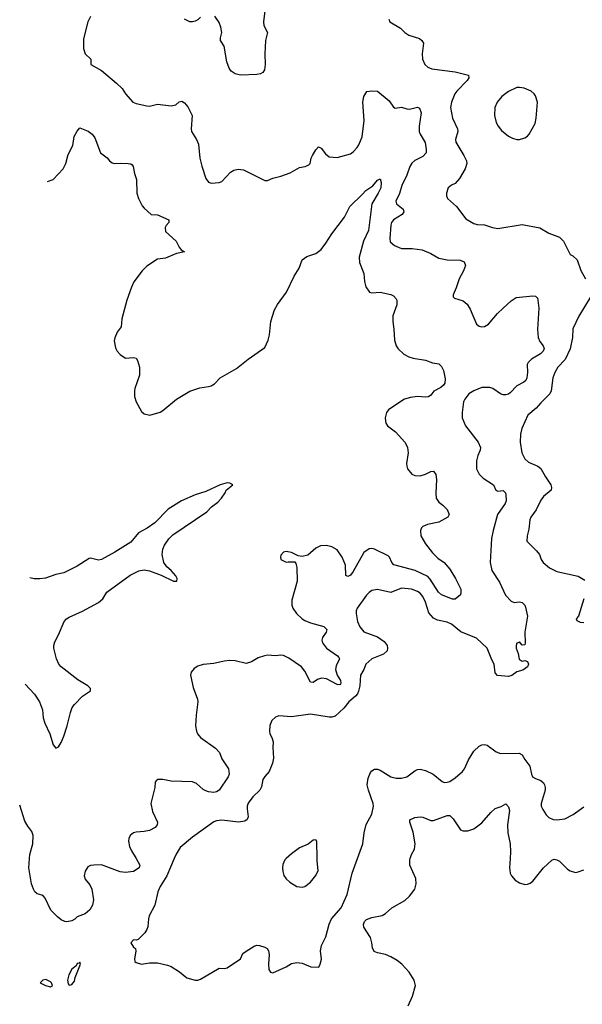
# Model space of a CAD drawing. Header units: inches. Extents: x 1839270 to 1929235, y 762242 to 910350.
# Tile 280 of 362: x 1842681 to 1846880, y 898910 to 906265. Entities that reach past the tile are written whole.
import ezdxf

# ---------------------------------------------------------------- set-up
doc = ezdxf.new("R2010")
doc.units = ezdxf.units.IN
doc.header["$MEASUREMENT"] = 0
doc.layers.add('B8849', color=7, linetype='Continuous')
doc.layers.add('B8940', color=7, linetype='Continuous')

msp = doc.modelspace()

# ---------------------------------------------------------------- linework, layer by layer
at = {"layer": 'B8849', "color": 5}
for points, elevation in [([(1843548.9, 900000), (1843578, 899950), (1843572.4, 899930), (1843530, 899903.5), (1843470, 899895.1), (1843430, 899900.5), (1843290, 899951.2), (1843234, 899950), (1843210, 899946), (1843190, 899936), (1843170, 899904), (1843161.3, 899870), (1843170, 899844), (1843203.4, 899803.4), (1843219.5, 899770), (1843230.4, 899690), (1843223.1, 899650), (1843203, 899617), (1843170, 899585.1), (1843110, 899563.5), (1843093.2, 899546.8), (1843070, 899533.7), (1843032.7, 899527.3), (1843017.2, 899530), (1842990, 899541.5), (1842962.6, 899562.6), (1842914.1, 899614.1), (1842870, 899702), (1842857.6, 899717.6), (1842845.9, 899725.9), (1842810, 899736.2), (1842794.5, 899750), (1842783, 899770), (1842768.7, 899810), (1842748.4, 899930), (1842753.4, 900000)], 720), ([(1843834.4, 900000), (1843779.7, 899870), (1843728.1, 899790), (1843712.4, 899750), (1843688.2, 899650), (1843648.1, 899571.9), (1843641.1, 899550), (1843636.4, 899490), (1843630, 899469.2), (1843615.6, 899444.4), (1843565.5, 899394.5), (1843550, 899388.7), (1843530, 899391.3), (1843510.6, 899370), (1843530, 899336), (1843546, 899326), (1843547.1, 899307.1), (1843536.3, 899250), (1843540.7, 899230), (1843550, 899223), (1843590, 899210.4), (1843650, 899219.5), (1843710, 899219.5), (1843783.4, 899203.4), (1843811.8, 899191.8), (1843873.8, 899153.8), (1843927.9, 899107.9), (1843990.7, 899090.7), (1844010, 899090.7), (1844030, 899097.3), (1844170, 899179.1), (1844210, 899178), (1844230, 899183.8), (1844327.6, 899250), (1844347.3, 899290), (1844370, 899308.2), (1844430, 899344), (1844450, 899351), (1844470.8, 899350.8), (1844510, 899336), (1844527.5, 899327.5), (1844538.8, 899310), (1844543.4, 899283.4), (1844537.1, 899210), (1844539.1, 899170), (1844552, 899150), (1844570, 899145.5), (1844669.7, 899190.3), (1844710, 899215.5), (1844750, 899223), (1844790, 899217.3), (1844854, 899190), (1844913.2, 899186.8), (1844924, 899210), (1844932.5, 899247.5), (1844926, 899310), (1844932.3, 899350), (1844964.9, 899415.1), (1844991.1, 899510), (1845007.1, 899550), (1845080.5, 899630), (1845126, 899730), (1845161.6, 899890), (1845201.5, 900000)], 740), ([(1844670.6, 900000), (1844659.1, 899990), (1844645.5, 899954.5), (1844641.3, 899930), (1844643.4, 899903.4), (1844653.1, 899873.1), (1844668.7, 899848.7), (1844698, 899822), (1844750, 899790.6), (1844790, 899786), (1844810, 899790.5), (1844850, 899823), (1844890, 899873), (1844908, 899910), (1844900.8, 899980.8), (1844900.5, 900000)], 760), ([(1845581.1, 898898.9), (1845611.2, 898970), (1845633.6, 899050), (1845624.5, 899090), (1845587, 899150), (1845532, 899210), (1845497.6, 899237.6), (1845450, 899265.1), (1845410, 899281.3), (1845350, 899293.6), (1845325.6, 899305.6), (1845312.9, 899332.9), (1845309.7, 899370), (1845299.7, 899410), (1845250, 899486), (1845246.7, 899506.7), (1845255.1, 899530), (1845270, 899544.9), (1845310, 899559.5), (1845386.3, 899573.7), (1845410, 899588), (1845459.3, 899630), (1845555.2, 899684.8), (1845590, 899718), (1845629.7, 899770), (1845639.7, 899810), (1845637.4, 899850), (1845593.6, 899950), (1845591.5, 899990), (1845594.8, 900000)], 720), ([(1846341.2, 900000), (1846336.5, 899930), (1846342.4, 899890), (1846350.4, 899870.4), (1846378.8, 899838.8), (1846410, 899818.8), (1846450, 899806), (1846470, 899806.8), (1846490, 899814.8), (1846510, 899830.7), (1846589.8, 899930.2), (1846652, 899988), (1846670, 899994), (1846690, 899990.2), (1846710, 899979), (1846770, 899920.3), (1846790, 899907.2), (1846830, 899894.9), (1846850, 899898.7), (1846890, 899916)], 720)]:
    msp.add_lwpolyline(points, dxfattribs=dict(at, elevation=elevation))
at = {"layer": 'B8849', "color": 5, "elevation": 740}
for points in [[(1843130, 899226), (1843123.6, 899216.4), (1843110, 899214), (1843102, 899198), (1843070, 899173.2), (1843046.8, 899130), (1843038, 899090), (1843043.6, 899063.6), (1843050, 899054), (1843070, 899058), (1843090, 899082), (1843095.1, 899110), (1843135.3, 899210)], [(1842874.6, 899094.6), (1842854, 899090), (1842834, 899070), (1842874, 899050), (1842910, 899042), (1842926, 899050), (1842918, 899070), (1842910, 899078)]]:
    msp.add_lwpolyline(points, close=True, dxfattribs=at)
at = {"layer": 'B8940', "color": 5}
for points, elevation in [([(1844510.4, 906330), (1844499.3, 906250), (1844502.4, 906222.4), (1844530.7, 906170), (1844516.3, 906110), (1844510.4, 906010), (1844513, 905930), (1844507.3, 905890), (1844494.8, 905870), (1844478.9, 905861.1), (1844450, 905855.1), (1844329.7, 905849.7), (1844290, 905859.6), (1844260.1, 905880.1), (1844243.9, 905903.9), (1844227.2, 905950), (1844207.5, 906067.5), (1844179.3, 906110), (1844179.5, 906130), (1844189.7, 906170), (1844182.6, 906210), (1844170, 906242.7), (1844137.2, 906290)], 740), ([(1843210, 906288.7), (1843190, 906248), (1843157.5, 906122.5), (1843156.4, 906050), (1843168.2, 906010), (1843210.4, 905970), (1843210.6, 905930), (1843290, 905884.6), (1843403, 905790), (1843445.5, 905750), (1843470.3, 905710.3), (1843524, 905650), (1843550, 905638), (1843630, 905620.4), (1843650, 905619.3), (1843710, 905633), (1843810, 905621.5), (1843845.2, 905630), (1843870, 905651), (1843890, 905656), (1843910, 905644.7), (1843934.9, 905614.9), (1843968, 905550), (1843960.5, 905450), (1843963, 905430), (1844000.7, 905370), (1844015.9, 905335.9), (1844024.9, 905230), (1844039.1, 905170), (1844070, 905078), (1844090, 905051), (1844110, 905044), (1844170, 905047.7), (1844190, 905056.3), (1844253.8, 905126.2), (1844279.6, 905140.4), (1844310, 905148.2), (1844350, 905143), (1844510, 905064), (1844530, 905064), (1844570, 905080.7), (1844630, 905095.5), (1844699.4, 905120.6), (1844770, 905162), (1844811.9, 905168.1), (1844838.6, 905181.4), (1844849.1, 905190.9), (1844856, 905230), (1844866, 905250), (1844890, 905292), (1844910, 905316), (1844930, 905304.7), (1844962, 905262), (1844990, 905240.7), (1845050, 905235.5), (1845150, 905263.8), (1845170, 905277.1), (1845199.7, 905310), (1845212.8, 905330), (1845235.8, 905390), (1845252.1, 905512.1), (1845241.6, 905650), (1845250, 905691.3), (1845272.3, 905727.7), (1845310, 905733.4), (1845350, 905730.6), (1845439.3, 905659.3), (1845470, 905610.8), (1845484.2, 905604.2), (1845530, 905610.4), (1845570, 905598.7), (1845590, 905597.4), (1845650, 905612.7), (1845665.2, 905605.2), (1845676, 905570), (1845661.3, 905470), (1845662.8, 905430), (1845669.2, 905409.2), (1845706.9, 905346.9), (1845715.6, 905295.6), (1845713.3, 905270), (1845690, 905243.4), (1845630, 905214.2), (1845607.6, 905192.4), (1845592.7, 905167.3), (1845570, 905103.5), (1845532.7, 905027.3), (1845514.4, 904965.6), (1845488.5, 904908.5), (1845493.4, 904890), (1845543.7, 904850), (1845547.4, 904830), (1845534.3, 904810), (1845471.8, 904770), (1845456.9, 904750), (1845451.2, 904730), (1845443.6, 904630), (1845446.4, 904606.4), (1845477.7, 904577.7), (1845530, 904556.5), (1845610, 904555.8), (1845684.9, 904544.9), (1845750, 904517.6), (1845810, 904483.6), (1845871.6, 904471.6), (1845967.7, 904467.7), (1845997.1, 904457.1), (1846006.8, 904430), (1845993, 904390), (1845960.5, 904330), (1845938, 904262), (1845914.8, 904210), (1845916, 904196), (1845924.9, 904184.9), (1845990, 904164), (1846019.9, 904139.9), (1846042.8, 904102.8), (1846090.3, 903990.3), (1846110, 903975.8), (1846130, 903970.3), (1846150, 903973.1), (1846179.7, 903990), (1846247.8, 904070), (1846288.2, 904110), (1846350, 904165.3), (1846386, 904190), (1846510, 904203.1), (1846530, 904199.3), (1846544.2, 904184.2), (1846549, 904169), (1846555.8, 904110), (1846545.4, 903950), (1846551.1, 903890), (1846562.3, 903862.3), (1846588.8, 903830), (1846596, 903810), (1846587.6, 903790), (1846567.4, 903770), (1846501.6, 903730), (1846475.3, 903704.7), (1846468.8, 903690), (1846470.2, 903630), (1846465.8, 903590), (1846457.8, 903570), (1846443.8, 903556.2), (1846390, 903529.7), (1846342, 903478), (1846330, 903468.5), (1846310, 903461.7), (1846290, 903462.6), (1846270, 903471), (1846211.6, 903510), (1846190, 903518.2), (1846130, 903517.7), (1846070, 903493.6), (1846034, 903470), (1846002.4, 903430), (1845993, 903410), (1845982.4, 903330), (1845983.8, 903290), (1846008.4, 903230), (1846102, 903110), (1846119.5, 903070), (1846117.1, 903050), (1846100.5, 903010), (1846090.4, 902970), (1846090.4, 902910.4), (1846099.3, 902890), (1846110.5, 902870), (1846139.2, 902839.2), (1846216.3, 902790), (1846235.5, 902750), (1846250, 902742.8), (1846290, 902748), (1846306, 902730), (1846310, 902718), (1846312.2, 902670), (1846304.4, 902650), (1846247.2, 902570), (1846214, 902450), (1846203.1, 902390), (1846192, 902210), (1846205.3, 902150), (1846262.5, 902062.5), (1846305.5, 901965.5), (1846350, 901921.1), (1846370, 901911.8), (1846410, 901916.4), (1846430, 901912.7), (1846450, 901890.7), (1846455.8, 901875.8), (1846471.6, 901810), (1846450.5, 901690.5), (1846454, 901610), (1846450, 901595.3), (1846430, 901593.2), (1846410, 901618), (1846406.8, 901613.2), (1846390, 901609), (1846385.5, 901590), (1846386.9, 901570), (1846401.5, 901530), (1846409.3, 901489.3), (1846430, 901474.4), (1846450, 901478), (1846470, 901470.5), (1846478.4, 901450), (1846470.4, 901430), (1846434.9, 901405.1), (1846390, 901392.8), (1846353.7, 901366.3), (1846330, 901358), (1846246.9, 901366.9), (1846230, 901385.2), (1846222.6, 901450), (1846203.5, 901483.5), (1846170, 901570.9), (1846090, 901645.3), (1845973.3, 901693.3), (1845903.5, 901750), (1845870, 901765), (1845800.2, 901780.2), (1845770, 901793.5), (1845735.4, 901835.4), (1845710, 901914.7), (1845690, 901957.2), (1845670, 901981.8), (1845650, 901994.4), (1845604, 902010), (1845530, 902018.4), (1845450, 901986.2), (1845350, 902007.8), (1845310, 902000.7), (1845290, 901987.3), (1845270, 901966.6), (1845199.1, 901870), (1845193, 901850), (1845193, 901830), (1845202.4, 901770), (1845219.5, 901730), (1845250, 901692.7), (1845350, 901654.3), (1845400.7, 901620.7), (1845423.7, 901590), (1845427, 901570), (1845422.4, 901550), (1845394.8, 901525.2), (1845310, 901489.8), (1845263.6, 901450), (1845248.5, 901410), (1845224.6, 901370), (1845219.3, 901290), (1845210.2, 901250), (1845200.7, 901230), (1845187, 901213), (1845136, 901170), (1845098.8, 901121.2), (1845036.3, 901063.7), (1845010, 901055.1), (1844990, 901054), (1844850, 901077.6), (1844710, 901057), (1844615.3, 901064.7), (1844590, 901055.3), (1844562, 901030), (1844546.8, 900993.2), (1844546, 900950), (1844546.8, 900930), (1844563, 900903), (1844573, 900870), (1844570.4, 900829.6), (1844575.3, 900750), (1844568.7, 900711.3), (1844543, 900650), (1844510, 900612.7), (1844496.4, 900590), (1844484.8, 900535.2), (1844472.2, 900510), (1844421, 900459), (1844386.2, 900413.8), (1844378.9, 900390), (1844378.9, 900370), (1844386.4, 900310), (1844378, 900290), (1844361.7, 900278.3), (1844314, 900270), (1844190, 900284.7), (1844150, 900280.5), (1844130, 900272.8), (1843970, 900158), (1843879.1, 900080.9), (1843847.9, 900032.1), (1843834.4, 900000)], 740), ([(1844030, 906284), (1844010, 906262.7), (1843990, 906252.7), (1843970, 906249.4), (1843949.6, 906249.6), (1843910, 906269.3)], 740), ([(1845436, 906270), (1845442, 906250), (1845522.5, 906202.5), (1845556, 906170), (1845586, 906150), (1845663.8, 906123.8), (1845682.8, 906110), (1845694, 906090), (1845685.5, 906010), (1845686, 905970), (1845704.9, 905930), (1845726.8, 905910), (1845757.7, 905897.7), (1845930, 905876.1), (1846031, 905850), (1846033.4, 905830), (1846020.4, 905810), (1845942.3, 905730), (1845929, 905710), (1845902.4, 905650), (1845896.5, 905610), (1845910.2, 905530.2), (1845948, 905450), (1845950.2, 905430), (1845934.3, 905370), (1845936, 905350), (1845996.5, 905250), (1846014.7, 905210), (1846018.5, 905190), (1846005.8, 905150), (1845962.2, 905077.8), (1845930, 905042), (1845904.7, 905030), (1845878, 905010), (1845866, 904970), (1845866, 904950), (1845874.8, 904930), (1845940.5, 904870), (1846010, 904778), (1846070, 904741.3), (1846095.1, 904735.1), (1846150, 904732), (1846210, 904712.2), (1846250, 904706.4), (1846430, 904735.5), (1846562, 904710), (1846630, 904670.8), (1846710, 904640.7), (1846738.8, 904610), (1846790, 904512), (1846810, 904502), (1846842, 904470), (1846870, 904392), (1846904.7, 904330)], 760), ([(1842888.2, 905055.2), (1842930, 905070.4), (1843005.7, 905150), (1843023.8, 905190), (1843043.1, 905256.9), (1843076.1, 905323.9), (1843087.8, 905392.2), (1843110, 905433.4), (1843130, 905456), (1843191, 905431), (1843220.9, 905410), (1843241.8, 905381.8), (1843283, 905270), (1843334.2, 905234.2), (1843351, 905210), (1843370, 905194.8), (1843390, 905190.8), (1843430, 905194), (1843490.4, 905190.4), (1843510, 905187.7), (1843519.9, 905179.9), (1843528.3, 905168.3), (1843537.2, 905117.2), (1843552.4, 905070), (1843554.9, 904970), (1843568.2, 904928.2), (1843595.2, 904875.2), (1843610, 904856), (1843662, 904810), (1843710, 904806.4), (1843794.8, 904770), (1843794.8, 904750), (1843772.8, 904727.2), (1843766.9, 904713.1), (1843770, 904682), (1843847.7, 904610), (1843870, 904564.7), (1843885.4, 904545.4), (1843911.3, 904530), (1843850, 904519.3), (1843770, 904483), (1843710, 904476.2), (1843630, 904422.7), (1843594.6, 904390), (1843532.9, 904307.1), (1843514, 904266), (1843479.5, 904170), (1843443.7, 904030), (1843437.6, 903970), (1843408.4, 903930), (1843390, 903888), (1843386.6, 903866.6), (1843394.6, 903814.6), (1843407.7, 903790), (1843430, 903764), (1843470, 903737.3), (1843530, 903742.8), (1843539.8, 903739.8), (1843550, 903736), (1843559, 903719), (1843574.4, 903670), (1843574.4, 903610), (1843540.5, 903510), (1843536.3, 903490), (1843537.3, 903450), (1843550.8, 903410), (1843590, 903338), (1843610, 903321), (1843650.9, 903310.9), (1843730, 903333.4), (1843750, 903344.9), (1843850, 903430.6), (1843949.7, 903490.3), (1844024.8, 903515.2), (1844090, 903524), (1844110, 903530.8), (1844134.2, 903545.8), (1844177.2, 903590), (1844299.4, 903660.6), (1844386, 903730), (1844510, 903816.3), (1844534.7, 903870), (1844544.7, 903910), (1844555.1, 904010), (1844582, 904098), (1844603.6, 904136.4), (1844672.8, 904230), (1844728.3, 904350), (1844766, 904410), (1844789.7, 904470.3), (1844824, 904496), (1844890, 904518.7), (1844930, 904548.5), (1844965.5, 904594.5), (1845010, 904664.6), (1845105.7, 904790), (1845143.6, 904870), (1845239.3, 904960.7), (1845264, 904990), (1845315.2, 905024.8), (1845350, 905066.8), (1845370, 905076), (1845379.3, 905050), (1845374.9, 905010), (1845357.4, 904970), (1845309, 904890), (1845283.2, 904690), (1845246.2, 904610), (1845214.5, 904490), (1845216.5, 904450), (1845248.1, 904370), (1845253.2, 904310), (1845263.2, 904270), (1845290.3, 904230.3), (1845310, 904223.8), (1845370, 904228.5), (1845450, 904212.2), (1845470, 904203), (1845490, 904181), (1845494.9, 904170), (1845495.2, 904135.2), (1845466.1, 904053.9), (1845464.9, 904010), (1845474.2, 903954.2), (1845478.4, 903870), (1845490.4, 903830), (1845505.7, 903805.7), (1845547.3, 903767.3), (1845585.9, 903745.9), (1845616.2, 903736.2), (1845710, 903722), (1845761, 903701), (1845810, 903693.8), (1845830, 903674.9), (1845844.9, 903644.9), (1845856.9, 903583.1), (1845853.4, 903550), (1845845, 903535), (1845823.3, 903516.7), (1845771.7, 903490), (1845750, 903459.7), (1845733, 903447), (1845710, 903444.7), (1845650, 903449.8), (1845596.4, 903443.6), (1845553, 903430), (1845501.8, 903398.2), (1845434, 903350), (1845417.3, 903330), (1845408.2, 903291.8), (1845410.5, 903269.5), (1845414.4, 903250), (1845425.5, 903230), (1845486.3, 903186.3), (1845554.4, 903110), (1845570, 903082.8), (1845575.8, 903070), (1845580.4, 903030), (1845567.7, 902950), (1845570.5, 902930), (1845576.3, 902910), (1845607.7, 902870), (1845630, 902860.4), (1845670, 902858.7), (1845710, 902870.4), (1845750, 902890.4), (1845770, 902893), (1845787.3, 902867.3), (1845792.6, 902830), (1845787.8, 902727.8), (1845790.3, 902690.3), (1845810, 902660.7), (1845839.5, 902639.5), (1845870, 902607.3), (1845886, 902570), (1845877.3, 902550), (1845810, 902512.6), (1845725.5, 902494.5), (1845690, 902478.4), (1845680.5, 902470), (1845672.4, 902450), (1845674.4, 902410), (1845710.3, 902350), (1845761.8, 902281.8), (1845802, 902242), (1845848.2, 902210), (1845890, 902160.5), (1845933.1, 902090), (1845972.4, 902010), (1845974.4, 901985.6), (1845971.3, 901970), (1845930, 901937.2), (1845910, 901937), (1845830, 901969.7), (1845806.9, 901990), (1845744.9, 902084.9), (1845726.1, 902106.1), (1845631.6, 902151.6), (1845474.2, 902194.2), (1845458.7, 902210), (1845440.4, 902250), (1845430, 902259.7), (1845330, 902310.9), (1845310, 902314.8), (1845288.3, 902311.7), (1845250, 902286), (1845170, 902142), (1845150, 902116.4), (1845130, 902105.1), (1845114, 902114), (1845113.2, 902190), (1845087.3, 902250), (1845050, 902305.4), (1845010, 902328.4), (1844970, 902337.2), (1844926, 902334), (1844890, 902316.3), (1844830, 902265.6), (1844790, 902254.5), (1844759.3, 902259.3), (1844710, 902285.2), (1844670, 902292.7), (1844650, 902288), (1844630, 902266), (1844626, 902250), (1844630, 902234), (1844670, 902212), (1844684, 902216), (1844734.4, 902214.4), (1844742.8, 902202.8), (1844750, 902174), (1844751.8, 902070), (1844711, 901930), (1844711, 901891), (1844718.2, 901870), (1844746.7, 901830), (1844790, 901790.2), (1844810, 901777.6), (1844850, 901758.9), (1844951.4, 901731.4), (1844971.8, 901710), (1844968.8, 901690), (1844941.1, 901650), (1844936, 901630), (1844940.3, 901610), (1844970.3, 901570), (1845053.1, 901513.1), (1845062, 901502), (1845067, 901490), (1845042.7, 901437.3), (1845037.8, 901410), (1845049.5, 901369.5), (1845074.7, 901330), (1845078.3, 901310), (1845075.4, 901304.6), (1845070, 901297.6), (1845050, 901299.2), (1844970, 901340.2), (1844933, 901347), (1844902.8, 901337.2), (1844870, 901313.3), (1844850, 901317), (1844810, 901399.6), (1844783.5, 901430), (1844690, 901496.4), (1844650, 901515.3), (1844630, 901518), (1844590, 901513.7), (1844530, 901517.2), (1844507.2, 901512.8), (1844461.6, 901498.4), (1844410, 901468), (1844370, 901456.9), (1844290, 901476.3), (1844250, 901478), (1844206.6, 901473.4), (1844130, 901455.8), (1844050, 901449.7), (1844010, 901436.8), (1843982, 901418), (1843961.3, 901390), (1843955.3, 901370), (1843975.8, 901275.8), (1844008.4, 901190), (1844010.4, 901170), (1843997, 901070), (1843993.4, 900990), (1843999.5, 900950), (1844007.4, 900930), (1844030, 900902), (1844143, 900823), (1844170.9, 900790.9), (1844190, 900743), (1844239.5, 900670), (1844244.6, 900630), (1844235.6, 900610), (1844169.1, 900510.9), (1844150, 900497.4), (1844130, 900493.5), (1844090, 900496.8), (1844070, 900503.8), (1844050, 900515.4), (1843999.3, 900559.3), (1843970, 900571.2), (1843810, 900577.7), (1843750, 900589.4), (1843711, 900589), (1843699.8, 900580.2), (1843690.9, 900569.1), (1843688.4, 900530), (1843659.6, 900410), (1843672.4, 900350), (1843708.9, 900270), (1843707.4, 900250), (1843692, 900230), (1843650, 900209.8), (1843610, 900200.6), (1843550, 900197.2), (1843529.6, 900190.4), (1843505.7, 900170), (1843495.3, 900150), (1843492, 900130), (1843500.9, 900090), (1843516.1, 900056.1), (1843548.9, 900000)], 720), ([(1846938, 904190), (1846854, 904050), (1846810, 903955.3), (1846807.1, 903890), (1846790, 903807.3), (1846753, 903727), (1846696, 903670), (1846673.6, 903630), (1846660.7, 903590), (1846647.1, 903492.9), (1846638, 903470), (1846570, 903404.2), (1846536.1, 903363.9), (1846474.4, 903310), (1846429, 903211), (1846419.5, 903170), (1846415.3, 903110), (1846428.8, 903030), (1846450, 902984), (1846478.6, 902958.6), (1846549, 902929), (1846570, 902913), (1846604.2, 902850), (1846644.2, 902790), (1846650.4, 902770), (1846646.4, 902750), (1846590, 902702.2), (1846570, 902676.9), (1846536.6, 902603.4), (1846495.6, 902550), (1846487.8, 902530), (1846481.7, 902458.3), (1846468.2, 902410), (1846464.9, 902370), (1846538.6, 902298.6), (1846559.1, 902270), (1846572.7, 902232.7), (1846587.3, 902210), (1846634, 902170), (1846690, 902142.4), (1846850, 902107.7), (1846899.5, 902079.5)], 760), ([(1842721, 901302.8), (1842790, 901225.7), (1842828.5, 901170), (1842851.4, 901110), (1842856.8, 901050), (1842867.9, 901010), (1842904.5, 900930), (1842930, 900848.7), (1842950, 900824), (1842970, 900834), (1842990, 900865.2), (1843010, 900914), (1843036, 900990), (1843059, 901090), (1843072.9, 901127.1), (1843089.2, 901150.8), (1843149.2, 901210.8), (1843208, 901252), (1843208.2, 901270), (1843188.2, 901290), (1843115.1, 901335.1), (1842990.4, 901430), (1842973.7, 901450), (1842954.9, 901490), (1842935.3, 901570), (1842934.4, 901590), (1842942.3, 901617.7), (1842970.6, 901670), (1843013, 901770), (1843030.7, 901790), (1843050, 901801.6), (1843150, 901847.6), (1843269.3, 901910.7), (1843300.5, 901939.5), (1843331.8, 901990), (1843505.1, 902114.9), (1843570, 902147.6), (1843610, 902155.8), (1843650, 902149.2), (1843736.8, 902116.8), (1843829.4, 902070), (1843853.4, 902070), (1843857, 902090), (1843845.3, 902110), (1843811.3, 902150), (1843778.7, 902178.7), (1843756.5, 902210), (1843743.8, 902270), (1843748.4, 902310), (1843760.6, 902339.4), (1843792.9, 902387.1), (1843822.5, 902417.5), (1844078.4, 902590), (1844112.8, 902627.2), (1844158.6, 902661.4), (1844187.3, 902690), (1844214, 902730), (1844221, 902750), (1844270.8, 902790), (1844250, 902804), (1844230, 902805.5), (1844177.2, 902790), (1844070, 902740.3), (1843990, 902715.6), (1843889.2, 902670.8), (1843790, 902609.2), (1843690, 902505.5), (1843632.7, 902467.3), (1843567.7, 902432.3), (1843510, 902361.5), (1843390, 902286.7), (1843290, 902232.5), (1843268.9, 902228.9), (1843210, 902243.8), (1843199.9, 902240.1), (1843110, 902182.4), (1843010, 902134.4), (1842950, 902121.6), (1842874.2, 902094.2), (1842830, 902087.8), (1842788.9, 902088.9), (1842756.4, 902096.7)], 680), ([(1846890, 901938), (1846851.6, 901808.4), (1846834, 901790), (1846838, 901778), (1846863.6, 901763.6), (1846890, 901762)], 760), ([(1845201.5, 900000), (1845241.3, 900110), (1845251.1, 900190), (1845266.1, 900253.9), (1845308.2, 900331.8), (1845320.3, 900390), (1845319.3, 900410), (1845283.7, 900510), (1845275, 900550), (1845281.2, 900598.8), (1845299.1, 900640.9), (1845310, 900655.3), (1845330, 900667), (1845350, 900666.7), (1845370, 900659.5), (1845450.2, 900610.2), (1845490, 900600.2), (1845530, 900598.5), (1845570.6, 900609.4), (1845630, 900653.7), (1845650, 900665.3), (1845670, 900667.4), (1845710, 900657.4), (1845767.7, 900630), (1845834, 900574), (1845850, 900568.2), (1845870, 900568.5), (1845890, 900575.8), (1845930, 900601.1), (1845985.1, 900650), (1846000.5, 900670), (1846030, 900735.5), (1846070, 900800.5), (1846110, 900839.1), (1846130, 900847.7), (1846150, 900850.6), (1846170, 900844.9), (1846237.3, 900797.3), (1846270, 900784.4), (1846407.4, 900787.4), (1846430, 900774.9), (1846450, 900739.3), (1846488.7, 900690), (1846500.3, 900630), (1846508.4, 900610), (1846530, 900596.4), (1846570, 900581.3), (1846590, 900563.8), (1846598.3, 900550), (1846603.6, 900530), (1846602, 900510), (1846573.4, 900410), (1846574, 900390), (1846584.4, 900364.4), (1846610, 900326), (1846630, 900306.8), (1846662, 900290), (1846690, 900287.3), (1846750, 900296.3), (1846811.9, 900328.1), (1846890, 900384.2)], 740), ([(1842753.4, 900000), (1842755.6, 900030), (1842779.6, 900110), (1842782, 900170), (1842770, 900201.2), (1842740.4, 900240.4), (1842719.4, 900279.4), (1842680.7, 900398.8)], 720), ([(1845594.8, 900000), (1845604.7, 900030), (1845626.9, 900070), (1845633.5, 900110), (1845616.3, 900196.3), (1845592, 900270), (1845592.5, 900287.5), (1845630, 900305.3), (1845668.6, 900311.4), (1845690, 900308.8), (1845750, 900283.1), (1845770, 900283.1), (1845870, 900320.3), (1845890, 900321.6), (1845916.2, 900296.2), (1845970, 900214), (1845990, 900205.5), (1846026, 900206), (1846070, 900221.3), (1846130, 900266), (1846196.1, 900343.9), (1846230, 900371.7), (1846273.1, 900386.9), (1846310, 900406.8), (1846330, 900386), (1846337.3, 900357.3), (1846320.9, 900250), (1846324.2, 900190), (1846340.3, 900110), (1846344.6, 900050), (1846341.2, 900000)], 720), ([(1844900.5, 900000), (1844898, 900130), (1844890, 900138), (1844870, 900135.3), (1844833, 900107), (1844770, 900078), (1844710, 900034.5), (1844670.6, 900000)], 760)]:
    msp.add_lwpolyline(points, dxfattribs=dict(at, elevation=elevation))
at = {"layer": 'B8940', "color": 5, "elevation": 780}
msp.add_lwpolyline([(1846410, 905759), (1846390, 905757.2), (1846330, 905729.2), (1846278.8, 905690), (1846244, 905650), (1846226, 905610), (1846223.8, 905550), (1846237.5, 905497.5), (1846250.7, 905470), (1846277.5, 905437.5), (1846330, 905394.8), (1846359.1, 905379.1), (1846390, 905370.8), (1846410, 905370.7), (1846450, 905382), (1846470, 905394), (1846483.7, 905410), (1846527.6, 905490), (1846535.6, 905530), (1846546, 905650), (1846530, 905695.3), (1846521.2, 905710), (1846499, 905730), (1846446.4, 905753.6)], close=True, dxfattribs=at)

doc.saveas('drawing.dxf')
